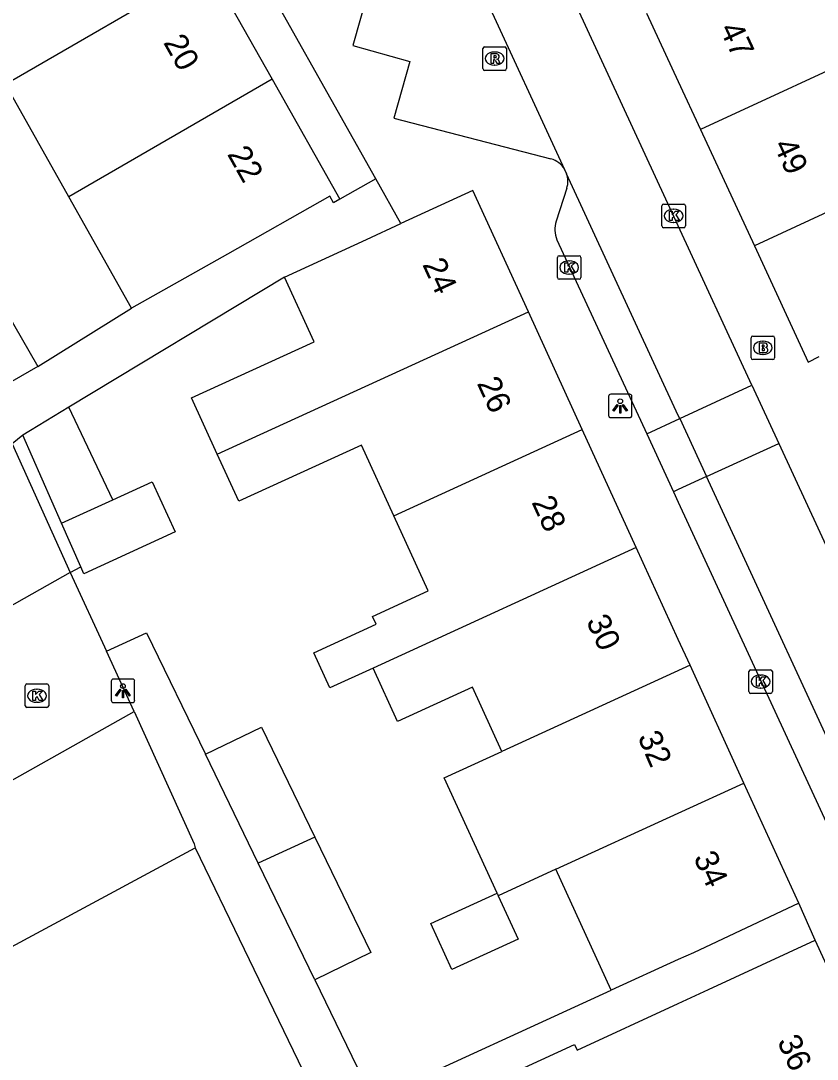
# Model space of a CAD drawing. Extents: x 160379 to 161131, y 383940 to 384849.
# Drawn here: x 160972.04 to 161005.91, y 384363.89 to 384408.04 of the extents above; entities that cross this region are included whole.
import ezdxf

# ---------------------------------------------------------------- set-up
doc = ezdxf.new("R2010")
doc.units = 0
for name, color, linetype in [('IMGEO_Brandkraan', 7, 'Continuous'), ('IMGEO_Groenvoorziening', 7, 'Continuous'), ('IMGEO_Kolk', 7, 'Continuous'), ('IMGEO_Lichtpunt', 7, 'Continuous'), ('IMGEO_Pand', 7, 'Continuous'), ('IMGEO_Pand_nummerreeks', 7, 'Continuous'), ('IMGEO_Parkeervlak_open', 7, 'Continuous'), ('IMGEO_Rijbaan_lokaal_open', 7, 'Continuous'), ('IMGEO_Rioolput', 7, 'Continuous'), ('IMGEO_Voetpad_open', 7, 'Continuous')]:
    doc.layers.add(name, color=color, linetype=linetype)

msp = doc.modelspace()

# ---------------------------------------------------------------- linework, layer by layer
at = {"layer": 'IMGEO_Brandkraan'}
for p, q in [((161003.093, 384393.707), (161003.093, 384394.559)), ((161003.168, 384394.633), (161004.02, 384394.633)), ((161003.581, 384394.413), (161003.606, 384394.413)), ((161004.094, 384394.559), (161004.094, 384393.707)), ((161004.02, 384393.633), (161003.168, 384393.633)), ((161003.604, 384393.853), (161003.579, 384393.853))]:
    msp.add_line(p, q, dxfattribs=at)
for points in [[(161003.093, 384393.707), (161003.093, 384394.559)], [(161003.168, 384394.633), (161004.02, 384394.633)], [(161004.094, 384394.559), (161004.094, 384393.707)], [(161003.441, 384394.333), (161003.441, 384393.933), (161003.654, 384393.933)], [(161003.672, 384394.333), (161003.441, 384394.333)], [(161003.62, 384394.252), (161003.566, 384394.252), (161003.566, 384394.176)], [(161003.566, 384394.176), (161003.619, 384394.176)], [(161003.628, 384394.1), (161003.566, 384394.1), (161003.566, 384394.019)], [(161003.566, 384394.019), (161003.628, 384394.019)], [(161004.02, 384393.633), (161003.168, 384393.633)]]:
    msp.add_lwpolyline(points, dxfattribs=at)
for centre, radius, start, end in [((161003.17, 384394.557), 0.0765, 91.552, 178.448), ((161003.17, 384394.557), 0.0765, 91.552, 178.448), ((161004.018, 384394.557), 0.0765, 1.552, 88.448), ((161004.018, 384394.557), 0.0765, 1.552, 88.448), ((161003.621, 384394.214), 0.0379, 267.8285, 90.9355), ((161003.629, 384394.059), 0.0404, 269.8759, 90.5077), ((161003.66, 384394.184), 0.251, 268.6676, 293.5347), ((161003.676, 384394.188), 0.145, 59.4692, 91.5367), ((161003.701, 384394.235), 0.0922, 285.5137, 58.1501), ((161003.706, 384394.043), 0.105, 301.3115, 78.989), ((161003.17, 384393.709), 0.0765, 181.552, 268.448), ((161003.17, 384393.709), 0.0765, 181.552, 268.448), ((161004.018, 384393.709), 0.0765, 271.552, 358.448), ((161004.018, 384393.709), 0.0765, 271.552, 358.448)]:
    msp.add_arc(centre, radius, start, end, dxfattribs=at)
for centre, major_axis, ratio, start_param, end_param in [((161003.58, 384394.133), (-0.387, 0.002), 0.722429, 4.712389, 7.853982), ((161003.605, 384394.133), (-0.39, 0.002), 0.717154, 1.570796, 4.712389)]:
    msp.add_ellipse(centre, major_axis=major_axis, ratio=ratio, start_param=start_param, end_param=end_param, dxfattribs=at)
at = {"layer": 'IMGEO_Groenvoorziening'}
msp.add_lwpolyline([(160974.137, 384384.58), (160974.584, 384384.828)], dxfattribs=at)
at = {"layer": 'IMGEO_Kolk'}
for p, q in [((160999.302, 384399.317), (160999.302, 384400.169)), ((160999.377, 384400.243), (161000.229, 384400.243)), ((161000.303, 384400.169), (161000.303, 384399.317)), ((160999.79, 384400.023), (160999.815, 384400.023)), ((161000.229, 384399.243), (160999.377, 384399.243)), ((160999.813, 384399.463), (160999.788, 384399.463)), ((160994.858, 384397.125), (160994.858, 384397.977)), ((160994.933, 384398.051), (160995.785, 384398.051)), ((160995.859, 384397.977), (160995.859, 384397.125)), ((160995.346, 384397.831), (160995.371, 384397.831)), ((160995.785, 384397.051), (160994.933, 384397.051)), ((160995.369, 384397.271), (160995.344, 384397.271)), ((161002.999, 384379.52), (161002.999, 384380.372)), ((161003.074, 384380.446), (161003.926, 384380.446)), ((161004, 384380.372), (161004, 384379.52)), ((160972.299, 384379.845), (160973.151, 384379.845)), ((161003.487, 384380.226), (161003.512, 384380.226)), ((160972.224, 384378.919), (160972.224, 384379.771)), ((160972.712, 384379.625), (160972.737, 384379.625)), ((160973.225, 384379.771), (160973.225, 384378.919)), ((161003.926, 384379.446), (161003.074, 384379.446)), ((161003.51, 384379.666), (161003.485, 384379.666)), ((160972.735, 384379.065), (160972.71, 384379.065)), ((160973.151, 384378.845), (160972.299, 384378.845))]:
    msp.add_line(p, q, dxfattribs=at)
for points in [[(160999.302, 384399.317), (160999.302, 384400.169)], [(160999.377, 384400.243), (161000.229, 384400.243)], [(161000.303, 384400.169), (161000.303, 384399.317)], [(160999.623, 384399.943), (160999.746, 384399.943), (160999.746, 384399.792), (160999.876, 384399.943), (161000.04, 384399.943), (160999.894, 384399.792), (161000.047, 384399.543), (160999.895, 384399.543), (160999.81, 384399.707), (160999.746, 384399.64), (160999.746, 384399.543), (160999.623, 384399.543), (160999.623, 384399.943)], [(161000.229, 384399.243), (160999.377, 384399.243)], [(160994.858, 384397.125), (160994.858, 384397.977)], [(160994.933, 384398.051), (160995.785, 384398.051)], [(160995.859, 384397.977), (160995.859, 384397.125)], [(160995.179, 384397.751), (160995.302, 384397.751), (160995.302, 384397.6), (160995.432, 384397.751), (160995.596, 384397.751), (160995.45, 384397.6), (160995.603, 384397.351), (160995.451, 384397.351), (160995.366, 384397.515), (160995.302, 384397.448), (160995.302, 384397.351), (160995.179, 384397.351), (160995.179, 384397.751)], [(160995.785, 384397.051), (160994.933, 384397.051)], [(161002.999, 384379.52), (161002.999, 384380.372)], [(161003.074, 384380.446), (161003.926, 384380.446)], [(161004, 384380.372), (161004, 384379.52)], [(160972.299, 384379.845), (160973.151, 384379.845)], [(161003.32, 384380.146), (161003.443, 384380.146), (161003.443, 384379.995), (161003.573, 384380.146), (161003.737, 384380.146), (161003.591, 384379.995), (161003.744, 384379.746), (161003.592, 384379.746), (161003.507, 384379.91), (161003.443, 384379.843), (161003.443, 384379.746), (161003.32, 384379.746), (161003.32, 384380.146)], [(160972.224, 384378.919), (160972.224, 384379.771)], [(160972.545, 384379.545), (160972.668, 384379.545), (160972.668, 384379.394), (160972.798, 384379.545), (160972.962, 384379.545), (160972.816, 384379.394), (160972.969, 384379.145), (160972.817, 384379.145), (160972.732, 384379.309), (160972.668, 384379.242), (160972.668, 384379.145), (160972.545, 384379.145), (160972.545, 384379.545)], [(160973.225, 384379.771), (160973.225, 384378.919)], [(161003.926, 384379.446), (161003.074, 384379.446)], [(160973.151, 384378.845), (160972.299, 384378.845)]]:
    msp.add_lwpolyline(points, dxfattribs=at)
for centre, start, end in [((160999.379, 384400.167), 91.552, 178.448), ((160999.379, 384400.167), 91.552, 178.448), ((161000.227, 384400.167), 1.552, 88.448), ((161000.227, 384400.167), 1.552, 88.448), ((160999.379, 384399.319), 181.552, 268.448), ((160999.379, 384399.319), 181.552, 268.448), ((161000.227, 384399.319), 271.552, 358.448), ((161000.227, 384399.319), 271.552, 358.448), ((160994.935, 384397.975), 91.552, 178.448), ((160994.935, 384397.975), 91.552, 178.448), ((160995.783, 384397.975), 1.552, 88.448), ((160995.783, 384397.975), 1.552, 88.448), ((160994.935, 384397.127), 181.552, 268.448), ((160994.935, 384397.127), 181.552, 268.448), ((160995.783, 384397.127), 271.552, 358.448), ((160995.783, 384397.127), 271.552, 358.448), ((161003.076, 384380.37), 91.552, 178.448), ((161003.076, 384380.37), 91.552, 178.448), ((161003.924, 384380.37), 1.552, 88.448), ((161003.924, 384380.37), 1.552, 88.448), ((160972.301, 384379.769), 91.552, 178.448), ((160972.301, 384379.769), 91.552, 178.448), ((160973.149, 384379.769), 1.552, 88.448), ((160973.149, 384379.769), 1.552, 88.448), ((161003.076, 384379.522), 181.552, 268.448), ((161003.076, 384379.522), 181.552, 268.448), ((161003.924, 384379.522), 271.552, 358.448), ((161003.924, 384379.522), 271.552, 358.448), ((160972.301, 384378.921), 181.552, 268.448), ((160972.301, 384378.921), 181.552, 268.448), ((160973.149, 384378.921), 271.552, 358.448), ((160973.149, 384378.921), 271.552, 358.448)]:
    msp.add_arc(centre, 0.0765, start, end, dxfattribs=at)
for centre, major_axis, ratio, start_param, end_param in [((160999.789, 384399.743), (-0.387, 0.002), 0.722429, 4.712389, 7.853982), ((160999.814, 384399.743), (-0.39, 0.002), 0.717154, 1.570796, 4.712389), ((160995.345, 384397.551), (-0.387, 0.002), 0.722429, 4.712389, 7.853982), ((160995.37, 384397.551), (-0.39, 0.002), 0.717154, 1.570796, 4.712389), ((161003.486, 384379.946), (-0.387, 0.002), 0.722429, 4.712389, 7.853982), ((161003.511, 384379.946), (-0.39, 0.002), 0.717154, 1.570796, 4.712389), ((160972.711, 384379.345), (-0.387, 0.002), 0.722429, 4.712389, 7.853982), ((160972.736, 384379.345), (-0.39, 0.002), 0.717154, 1.570796, 4.712389)]:
    msp.add_ellipse(centre, major_axis=major_axis, ratio=ratio, start_param=start_param, end_param=end_param, dxfattribs=at)
at = {"layer": 'IMGEO_Lichtpunt'}
for p, q in [((160997.032, 384392.068), (160997.032, 384391.261)), ((160997.032, 384392.068), (160997.032, 384391.261)), ((160997.934, 384392.163), (160997.126, 384392.163)), ((160997.934, 384392.163), (160997.126, 384392.163)), ((160998.028, 384391.261), (160998.028, 384392.068)), ((160998.028, 384391.261), (160998.028, 384392.068)), ((160997.126, 384391.167), (160997.934, 384391.167)), ((160997.126, 384391.167), (160997.934, 384391.167)), ((160975.884, 384379.958), (160975.884, 384379.151)), ((160975.884, 384379.958), (160975.884, 384379.151)), ((160976.786, 384380.053), (160975.978, 384380.053)), ((160976.786, 384380.053), (160975.978, 384380.053)), ((160976.88, 384379.151), (160976.88, 384379.958)), ((160976.88, 384379.151), (160976.88, 384379.958)), ((160975.978, 384379.057), (160976.786, 384379.057)), ((160975.978, 384379.057), (160976.786, 384379.057))]:
    msp.add_line(p, q, dxfattribs=at)
for points in [[(160997.406, 384391.732), (160997.445, 384391.704), (160997.257, 384391.442), (160997.219, 384391.469), (160997.406, 384391.732)], [(160997.618, 384391.704), (160997.656, 384391.731), (160997.843, 384391.469), (160997.804, 384391.441), (160997.618, 384391.704)], [(160997.508, 384391.684), (160997.555, 384391.684), (160997.555, 384391.362), (160997.508, 384391.362), (160997.508, 384391.684)], [(160976.258, 384379.622), (160976.297, 384379.594), (160976.109, 384379.332), (160976.071, 384379.359), (160976.258, 384379.622)], [(160976.36, 384379.574), (160976.407, 384379.574), (160976.407, 384379.252), (160976.36, 384379.252), (160976.36, 384379.574)], [(160976.47, 384379.594), (160976.508, 384379.621), (160976.695, 384379.359), (160976.656, 384379.331), (160976.47, 384379.594)]]:
    msp.add_lwpolyline(points, dxfattribs=at)
for centre in [(160997.531, 384391.866), (160976.383, 384379.756)]:
    msp.add_circle(centre, 0.0994, dxfattribs=at)
for centre, start, end in [((160997.126, 384392.068), 90, 180), ((160997.126, 384392.068), 90, 180), ((160997.934, 384392.068), 0, 90), ((160997.934, 384392.068), 0, 90), ((160997.126, 384391.261), 180, 270), ((160997.126, 384391.261), 180, 270), ((160997.934, 384391.261), 270, 0), ((160997.934, 384391.261), 270, 360), ((160975.978, 384379.958), 90, 180), ((160975.978, 384379.958), 90, 180), ((160976.786, 384379.958), 0, 90), ((160976.786, 384379.958), 0, 90), ((160975.978, 384379.151), 180, 270), ((160975.978, 384379.151), 180, 270), ((160976.786, 384379.151), 270, 0), ((160976.786, 384379.151), 270, 360)]:
    msp.add_arc(centre, 0.0946, start, end, dxfattribs=at)
at = {"layer": 'IMGEO_Pand'}
for points in [[(160971.386, 384405.348), (160980.024, 384410.343)], [(160980.024, 384410.343), (160982.73, 384405.555)], [(160998.651, 384408.366), (161000, 384405.457), (161000.944, 384403.42)], [(161008.922, 384407.105), (161000.944, 384403.42)], [(160982.73, 384405.555), (160974.082, 384400.555)], [(160982.73, 384405.555), (160985.61, 384400.458)], [(160974.082, 384400.555), (160971.386, 384405.348)], [(161000.944, 384403.42), (161003.237, 384398.475)], [(161011.198, 384402.153), (161003.237, 384398.475)], [(160976.747, 384395.816), (160974.082, 384400.555)], [(160985.61, 384400.458), (160985.332, 384400.301), (160985.174, 384400.579), (160980.822, 384398.119), (160976.747, 384395.816)], [(160993.625, 384395.672), (160991.268, 384400.826), (160988.2, 384399.415)], [(160983.25, 384397.144), (160986.738, 384398.743), (160988.2, 384399.415)], [(161003.237, 384398.475), (161005.529, 384393.53), (161005.996, 384393.765)], [(160969.97, 384398.177), (160972.758, 384393.341)], [(160980.394, 384389.608), (160979.295, 384392.007), (160984.51, 384394.395), (160983.25, 384397.144)], [(160980.394, 384389.608), (160993.625, 384395.672)], [(160995.916, 384390.662), (160993.625, 384395.672)], [(160972.758, 384393.341), (160970.812, 384392.219)], [(160974.085, 384391.61), (160972.121, 384390.423)], [(160975.947, 384387.674), (160974.085, 384391.61)], [(160973.77, 384386.677), (160972.121, 384390.423)], [(160987.905, 384386.991), (160995.916, 384390.662)], [(160998.207, 384385.652), (160995.916, 384390.662)], [(160987.905, 384386.991), (160986.526, 384389.999), (160981.309, 384387.61), (160980.394, 384389.608)], [(160975.947, 384387.674), (160977.629, 384388.444), (160978.604, 384386.316), (160974.714, 384384.534), (160974.584, 384384.828)], [(160973.77, 384386.677), (160975.947, 384387.674)], [(160987.017, 384380.523), (160985.183, 384379.682), (160984.498, 384381.176), (160987.149, 384382.393), (160987.001, 384382.716), (160989.368, 384383.801), (160987.905, 384386.991)], [(160974.584, 384384.828), (160973.77, 384386.677)], [(160998.207, 384385.652), (160987.017, 384380.523)], [(161000.498, 384380.642), (161000, 384381.73), (160998.207, 384385.652)], [(160992.497, 384376.975), (160991.246, 384379.704), (160988.062, 384378.244), (160987.017, 384380.523)], [(161000.498, 384380.642), (160992.497, 384376.975)], [(161002.789, 384375.631), (161000.498, 384380.642)], [(160979.89, 384376.858), (160982.274, 384378.015), (160984.547, 384373.331)], [(160982.137, 384372.227), (160979.89, 384376.858)], [(160992.29, 384370.952), (160990.044, 384375.851), (160992.497, 384376.975)], [(160994.793, 384371.967), (161000, 384374.353), (161002.789, 384375.631)], [(161005.124, 384370.524), (161002.789, 384375.631)], [(160984.547, 384373.331), (160982.137, 384372.227)], [(160984.547, 384373.331), (160986.926, 384368.431), (160984.541, 384367.274)], [(160984.541, 384367.274), (160982.137, 384372.227)], [(160994.793, 384371.967), (160992.34, 384370.843)], [(160997.152, 384366.822), (160994.793, 384371.967)], [(160992.34, 384370.843), (160993.187, 384368.996), (160990.37, 384367.704), (160989.474, 384369.66), (160992.29, 384370.952)], [(160992.29, 384370.952), (160992.34, 384370.843)], [(161005.124, 384370.524), (161000.64, 384368.422), (161000, 384368.128), (160997.152, 384366.822)], [(160993.461, 384363.547), (160995.58, 384364.526), (160995.699, 384364.285), (161000, 384366.267), (161001.281, 384366.857), (161005.822, 384368.948)], [(161009.208, 384361.599), (161005.822, 384368.948)]]:
    msp.add_lwpolyline(points, dxfattribs=at)
at = {"layer": 'IMGEO_Parkeervlak_open'}
for points in [[(160998.658, 384390.473), (161000.061, 384391.124)], [(160971.664, 384390.054), (160974.137, 384384.58)], [(161001.198, 384388.663), (161000, 384388.115), (160999.793, 384388.02)], [(160966.362, 384365.747), (160966.932, 384366), (160966.893, 384366.117), (160979.448, 384372.881)]]:
    msp.add_lwpolyline(points, dxfattribs=at)
at = {"layer": 'IMGEO_Rijbaan_lokaal_open'}
for points in [[(161003.131, 384392.551), (161000, 384399.317), (160994.208, 384411.835), (160993.74, 384412.722), (160993.263, 384413.605), (160980.024, 384436.977)], [(160978.217, 384433.115), (160991.013, 384410.575), (160991.405, 384409.828), (160991.747, 384409.123), (160995.165, 384401.717)], [(160995.165, 384401.717), (160995.249, 384401.535)], [(161000.061, 384391.124), (161000, 384391.256), (160995.249, 384401.535)], [(161000.061, 384391.124), (161003.131, 384392.551)], [(161003.131, 384392.551), (161004.279, 384390.07)], [(161000.061, 384391.124), (161001.198, 384388.663)], [(161001.198, 384388.663), (161004.279, 384390.07)], [(161004.279, 384390.07), (161016.657, 384363.318)], [(161023.221, 384341.065), (161021.739, 384344.199), (161001.198, 384388.663)]]:
    msp.add_lwpolyline(points, dxfattribs=at)
at = {"layer": 'IMGEO_Rioolput'}
for p, q in [((160991.689, 384406.005), (160991.689, 384406.857)), ((160991.764, 384406.931), (160992.616, 384406.931)), ((160992.69, 384406.857), (160992.69, 384406.005)), ((160992.177, 384406.711), (160992.202, 384406.711)), ((160992.616, 384405.931), (160991.764, 384405.931)), ((160992.2, 384406.151), (160992.175, 384406.151))]:
    msp.add_line(p, q, dxfattribs=at)
for points in [[(160991.689, 384406.005), (160991.689, 384406.857)], [(160991.764, 384406.931), (160992.616, 384406.931)], [(160992.69, 384406.857), (160992.69, 384406.005)], [(160992.278, 384406.629), (160992.026, 384406.631), (160992.026, 384406.231)], [(160992.026, 384406.231), (160992.15, 384406.231), (160992.15, 384406.393), (160992.161, 384406.393)], [(160992.204, 384406.55), (160992.15, 384406.55), (160992.15, 384406.469)], [(160992.15, 384406.469), (160992.202, 384406.469)], [(160992.208, 384406.364), (160992.279, 384406.231), (160992.419, 384406.231), (160992.354, 384406.357)], [(160992.616, 384405.931), (160991.764, 384405.931)]]:
    msp.add_lwpolyline(points, dxfattribs=at)
for centre, radius, start, end in [((160991.766, 384406.855), 0.0765, 91.552, 178.448), ((160991.766, 384406.855), 0.0765, 91.552, 178.448), ((160992.614, 384406.855), 0.0765, 1.552, 88.448), ((160992.614, 384406.855), 0.0765, 1.552, 88.448), ((160992.16, 384406.34), 0.0533, 26.0293, 88.6989), ((160992.186, 384406.658), 0.19, 274.7715, 282.9687), ((160992.21, 384406.454), 0.0964, 77.0061, 93.1865), ((160992.224, 384406.511), 0.0378, 276.6634, 79.6772), ((160992.277, 384406.519), 0.109, 350.3612, 89.416), ((160992.275, 384406.519), 0.112, 277.5842, 350.9817), ((160992.259, 384406.304), 0.108, 29.5134, 73.7905), ((160991.766, 384406.007), 0.0765, 181.552, 268.448), ((160991.766, 384406.007), 0.0765, 181.552, 268.448), ((160992.614, 384406.007), 0.0765, 271.552, 358.448), ((160992.614, 384406.007), 0.0765, 271.552, 358.448)]:
    msp.add_arc(centre, radius, start, end, dxfattribs=at)
for centre, major_axis, ratio, start_param, end_param in [((160992.176, 384406.431), (-0.387, 0.002), 0.722429, 4.712389, 7.853982), ((160992.201, 384406.431), (-0.39, 0.002), 0.717154, 1.570796, 4.712389)]:
    msp.add_ellipse(centre, major_axis=major_axis, ratio=ratio, start_param=start_param, end_param=end_param, dxfattribs=at)
at = {"layer": 'IMGEO_Voetpad_open'}
for points in [[(160972.951, 384434.231), (160972.214, 384431.734), (160974.624, 384431.035), (160973.931, 384428.619), (160976.357, 384427.954), (160975.699, 384425.54), (160978.104, 384424.847), (160977.426, 384422.443), (160979.86, 384421.779), (160979.201, 384419.363), (160981.618, 384418.686), (160980.947, 384416.259), (160983.374, 384415.568), (160982.689, 384413.193), (160985.106, 384412.509), (160984.414, 384410.114), (160986.844, 384409.395), (160986.16, 384406.99), (160988.578, 384406.304), (160987.902, 384403.896), (160994.583, 384402.167)], [(160987.132, 384401.314), (160975.482, 384422.022), (160974.748, 384423.326)], [(160987.132, 384401.314), (160985.61, 384400.458)], [(160988.2, 384399.415), (160987.132, 384401.314)], [(160995.259, 384400.921), (160994.804, 384399.524)], [(160994.839, 384398.729), (160998.658, 384390.473)], [(160983.25, 384397.144), (160974.085, 384391.61)], [(160972.758, 384393.341), (160976.747, 384395.816)], [(160972.121, 384390.423), (160971.664, 384390.054)], [(160998.658, 384390.473), (160999.793, 384388.02)], [(160999.793, 384388.02), (161000, 384387.572), (161013.731, 384357.89)], [(160974.137, 384384.58), (160961.105, 384377.233), (160958.201, 384382.443)], [(160974.137, 384384.58), (160975.68, 384381.236)], [(160975.68, 384381.236), (160977.384, 384382.022), (160979.89, 384376.858)], [(160976.862, 384378.674), (160975.68, 384381.236)], [(160966.362, 384365.747), (160963.395, 384371.104), (160976.862, 384378.674)], [(160976.862, 384378.674), (160979.405, 384373.053), (160979.448, 384372.881)], [(160979.448, 384372.881), (160985.698, 384359.96), (160993.461, 384363.547)], [(161005.822, 384368.948), (161005.124, 384370.524)], [(160984.541, 384367.274), (160987.016, 384362.174), (160997.152, 384366.822)]]:
    msp.add_lwpolyline(points, dxfattribs=at)
for centre, radius, start, end in [((160994.321, 384401.227), 0.976, 30.1371, 74.4408), ((160994.356, 384401.213), 0.95, 342.068, 19.7982), ((160996.014, 384399.179), 1.259, 164.0916, 200.9501)]:
    msp.add_arc(centre, radius, start, end, dxfattribs=at)

# ---------------------------------------------------------------- texts
at = {"layer": 'IMGEO_Pand_nummerreeks'}
for s, rotation, p in [('47', 294.8719, (161001.736, 384407.703)), ('20', 299.4745, (160978.081, 384407.114)), ('49', 294.8719, (161004.028, 384402.758)), ('22', 299.4681, (160980.797, 384402.371)), ('24', 294.6661, (160989.102, 384397.681)), ('26', 294.6661, (160991.422, 384392.628)), ('28', 294.6661, (160993.745, 384387.573)), ('30', 294.6661, (160996.065, 384382.52)), ('32', 293.3994, (160998.256, 384377.594)), ('34', 294.5725, (161000.63, 384372.465)), ('36', 294.7376, (161004.19, 384364.652))]:
    msp.add_text(s, height=1, rotation=rotation, dxfattribs=at).set_placement(p)

doc.saveas('drawing.dxf')
